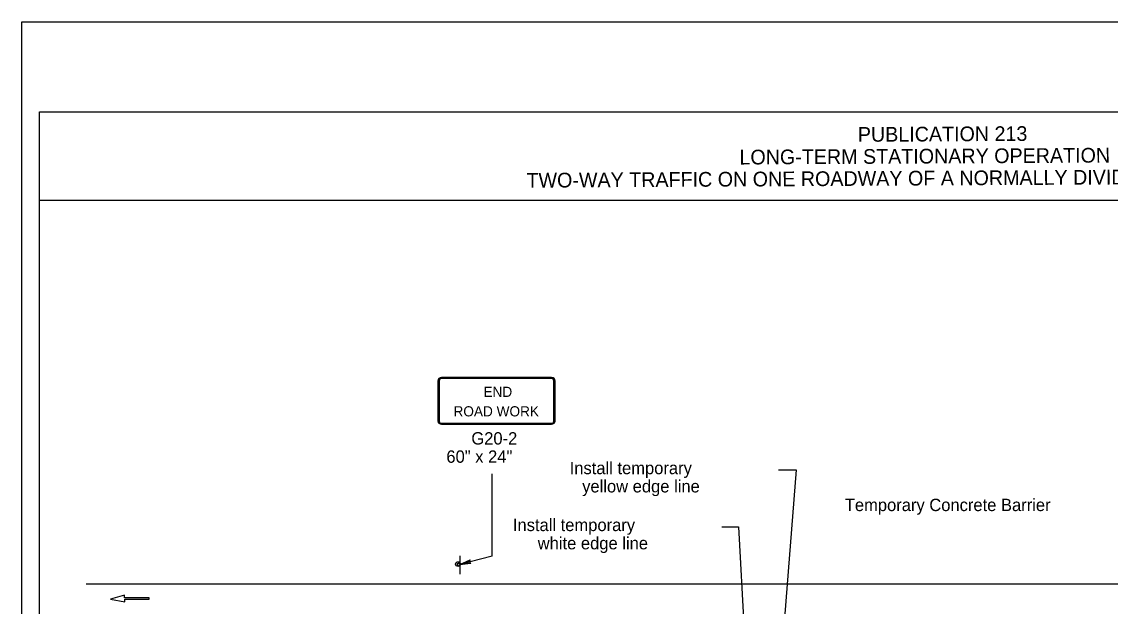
# Model space of a CAD drawing. Extents: x -14145 to -13662, y 30244 to 30661.
# Drawn here: x -13756.17 to -13737.68, y 30305.38 to 30315.31 of the extents above; entities that cross this region are included whole.
import ezdxf

# ---------------------------------------------------------------- set-up
doc = ezdxf.new("R2010")
doc.units = 0
for name, color, linetype in [('1', 7, 'Continuous'), ('10', 7, 'Continuous'), ('2', 7, 'Continuous'), ('4', 7, 'Continuous'), ('61', 7, 'Continuous')]:
    doc.layers.add(name, color=color, linetype=linetype)

msp = doc.modelspace()

# ---------------------------------------------------------------- linework, layer by layer
at = {"layer": '1'}
for p, q in [((-13749.106, 30309.209), (-13749.106, 30308.521)), ((-13749.106, 30309.209), (-13749.106, 30308.521)), ((-13749.106, 30309.209), (-13749.106, 30308.521)), ((-13749.081, 30309.209), (-13749.081, 30308.521)), ((-13749.081, 30309.209), (-13749.081, 30308.521)), ((-13749.081, 30309.209), (-13749.081, 30308.521)), ((-13747.172, 30309.26), (-13749.045, 30309.26)), ((-13747.172, 30309.26), (-13749.045, 30309.26)), ((-13747.172, 30309.26), (-13749.045, 30309.26)), ((-13747.172, 30309.26), (-13749.045, 30309.26)), ((-13747.172, 30309.26), (-13749.045, 30309.26)), ((-13747.172, 30309.26), (-13749.045, 30309.26)), ((-13747.172, 30309.245), (-13749.045, 30309.245)), ((-13747.172, 30309.245), (-13749.045, 30309.245)), ((-13747.172, 30309.245), (-13749.045, 30309.245)), ((-13747.172, 30309.245), (-13749.045, 30309.245)), ((-13747.172, 30309.245), (-13749.045, 30309.245)), ((-13747.172, 30309.245), (-13749.045, 30309.245)), ((-13747.136, 30308.521), (-13747.136, 30309.209)), ((-13747.136, 30308.521), (-13747.136, 30309.209)), ((-13747.136, 30308.521), (-13747.136, 30309.209)), ((-13747.111, 30308.521), (-13747.111, 30309.209)), ((-13747.111, 30308.521), (-13747.111, 30309.209)), ((-13747.111, 30308.521), (-13747.111, 30309.209)), ((-13749.045, 30308.484), (-13747.172, 30308.484)), ((-13749.045, 30308.484), (-13747.172, 30308.484)), ((-13749.045, 30308.484), (-13747.172, 30308.484)), ((-13749.045, 30308.469), (-13747.172, 30308.469)), ((-13749.045, 30308.469), (-13747.172, 30308.469)), ((-13749.045, 30308.469), (-13747.172, 30308.469)), ((-13748.183, 30306.226), (-13748.183, 30307.625)), ((-13743.02, 30307.691), (-13743.32, 30303.789)), ((-13743.315, 30307.691), (-13743.02, 30307.691)), ((-13744.28, 30306.725), (-13743.998, 30306.725)), ((-13743.998, 30306.725), (-13743.814, 30303.297)), ((-13748.183, 30306.226), (-13748.73, 30306.086)), ((-13748.183, 30306.226), (-13748.73, 30306.086)), ((-13748.724, 30305.919), (-13748.724, 30306.231)), ((-13748.724, 30305.919), (-13748.724, 30306.231)), ((-13748.724, 30305.919), (-13748.724, 30306.231)), ((-13748.724, 30305.919), (-13748.724, 30306.231)), ((-13748.724, 30305.919), (-13748.724, 30306.231)), ((-13748.724, 30305.919), (-13748.724, 30306.231)), ((-13755.079, 30305.757), (-13725.479, 30305.757)), ((-13754.426, 30305.561), (-13754.667, 30305.495)), ((-13754.426, 30305.516), (-13754.426, 30305.561)), ((-13754.009, 30305.516), (-13754.426, 30305.516)), ((-13754.009, 30305.494), (-13754.009, 30305.516)), ((-13754.667, 30305.495), (-13754.423, 30305.449)), ((-13754.423, 30305.449), (-13754.423, 30305.494)), ((-13754.423, 30305.494), (-13754.009, 30305.494))]:
    msp.add_line(p, q, dxfattribs=at)
msp.add_lwpolyline([(-13748.55, 30306.11), (-13748.562, 30306.122), (-13748.73, 30306.086), (-13748.55, 30306.11), (-13748.544, 30306.104), (-13748.73, 30306.086), (-13748.568, 30306.14), (-13748.562, 30306.152), (-13748.73, 30306.086), (-13748.556, 30306.164), (-13748.562, 30306.152)], dxfattribs=at)
msp.add_lwpolyline([(-13748.55, 30306.11), (-13748.562, 30306.122), (-13748.73, 30306.086), (-13748.55, 30306.11), (-13748.544, 30306.104), (-13748.73, 30306.086), (-13748.568, 30306.14), (-13748.562, 30306.152), (-13748.73, 30306.086), (-13748.556, 30306.164), (-13748.562, 30306.152)], dxfattribs=at)
msp.add_circle((-13748.763, 30306.091), 0.0408, dxfattribs=at)
msp.add_circle((-13748.763, 30306.091), 0.0408, dxfattribs=at)
msp.add_circle((-13748.763, 30306.091), 0.0408, dxfattribs=at)
msp.add_arc((-13748.757, 30306.083), 0.0214, 9.521, 4.2501, dxfattribs=at)
msp.add_arc((-13748.757, 30306.083), 0.0214, 9.521, 4.2501, dxfattribs=at)
msp.add_arc((-13748.757, 30306.083), 0.0214, 9.521, 4.2501, dxfattribs=at)
for centre, major_axis, ratio, start_param, end_param in [((-13749.044, 30309.207), (0.0609, 0), 0.839899, 1.570796, 3.141593), ((-13749.044, 30309.207), (0.0609, 0), 0.839899, 1.570796, 3.141593), ((-13749.044, 30309.207), (0.0609, 0), 0.839899, 1.570796, 3.141593), ((-13749.044, 30309.207), (0, -0.0365), 0.999938, 3.141593, 4.712389), ((-13749.044, 30309.207), (0, -0.0365), 0.999938, 3.141593, 4.712389), ((-13749.044, 30309.207), (0, -0.0365), 0.999938, 3.141593, 4.712389), ((-13747.172, 30309.207), (-0.0609, 0), 0.839899, 3.141593, 4.712389), ((-13747.172, 30309.207), (-0.0609, 0), 0.839899, 3.141593, 4.712389), ((-13747.172, 30309.207), (-0.0609, 0), 0.839899, 3.141593, 4.712389), ((-13747.172, 30309.207), (0, 0.0365), 0.999938, 4.712389, 6.283185), ((-13747.172, 30309.207), (0, 0.0365), 0.999938, 4.712389, 6.283185), ((-13747.172, 30309.207), (0, 0.0365), 0.999938, 4.712389, 6.283185), ((-13749.044, 30308.52), (0.0609, 0), 0.839899, 3.141593, 4.712389), ((-13749.044, 30308.52), (0.0609, 0), 0.839899, 3.141593, 4.712389), ((-13749.044, 30308.52), (0.0609, 0), 0.839899, 3.141593, 4.712389), ((-13749.044, 30308.52), (0, -0.0365), 0.999938, 4.712389, 6.283185), ((-13749.044, 30308.52), (0, -0.0365), 0.999938, 4.712389, 6.283185), ((-13749.044, 30308.52), (0, -0.0365), 0.999938, 4.712389, 6.283185), ((-13747.172, 30308.52), (0, 0.0365), 0.999938, 3.141593, 4.712389), ((-13747.172, 30308.52), (-0.0609, 0), 0.839899, 1.570796, 3.141593), ((-13747.172, 30308.52), (0, 0.0365), 0.999938, 3.141593, 4.712389), ((-13747.172, 30308.52), (-0.0609, 0), 0.839899, 1.570796, 3.141593), ((-13747.172, 30308.52), (0, 0.0365), 0.999938, 3.141593, 4.712389), ((-13747.172, 30308.52), (-0.0609, 0), 0.839899, 1.570796, 3.141593)]:
    msp.add_ellipse(centre, major_axis=major_axis, ratio=ratio, start_param=start_param, end_param=end_param, dxfattribs=at)
at = {"layer": '10'}
for p, q in [((-13755.874, 30313.777), (-13724.422, 30313.777)), ((-13755.874, 30291.207), (-13755.874, 30313.777)), ((-13755.874, 30312.277), (-13724.422, 30312.277))]:
    msp.add_line(p, q, dxfattribs=at)
at = {"layer": '61'}
msp.add_lwpolyline([(-13756.174, 30315.307), (-13723.174, 30315.307), (-13723.174, 30289.807), (-13756.174, 30289.807)], close=True, dxfattribs=at)

# ---------------------------------------------------------------- texts
at = {"layer": '1'}
for s, p in [('END', (-13748.33, 30308.932)), ('END', (-13748.33, 30308.932)), ('END', (-13748.33, 30308.932)), ('ROAD WORK', (-13748.839, 30308.601)), ('ROAD WORK', (-13748.839, 30308.601)), ('ROAD WORK', (-13748.839, 30308.601))]:
    msp.add_text(s, height=0.173, dxfattribs=at).set_placement(p)
at = {"layer": '2'}
for s, p in [('G20-2', (-13748.536, 30308.123)), ('60" x 24"', (-13748.96, 30307.813)), ('Install temporary', (-13746.865, 30307.619)), ('yellow edge line', (-13746.653, 30307.309)), ('Temporary Concrete Barrier', (-13742.191, 30306.992)), ('Install temporary', (-13747.83, 30306.652)), ('white edge line', (-13747.408, 30306.342))]:
    msp.add_text(s, height=0.21, dxfattribs=at).set_placement(p)
at = {"layer": '4'}
for s, p in [('PUBLICATION 213', (-13741.969, 30313.267)), ('LONG-TERM STATIONARY OPERATION ', (-13743.98, 30312.881)), ('TWO-WAY TRAFFIC ON ONE ROADWAY OF A NORMALLY DIVIDED HIGHWAY', (-13747.599, 30312.488))]:
    msp.add_text(s, height=0.25, rotation=0.31, dxfattribs=at).set_placement(p)

doc.saveas('drawing.dxf')
